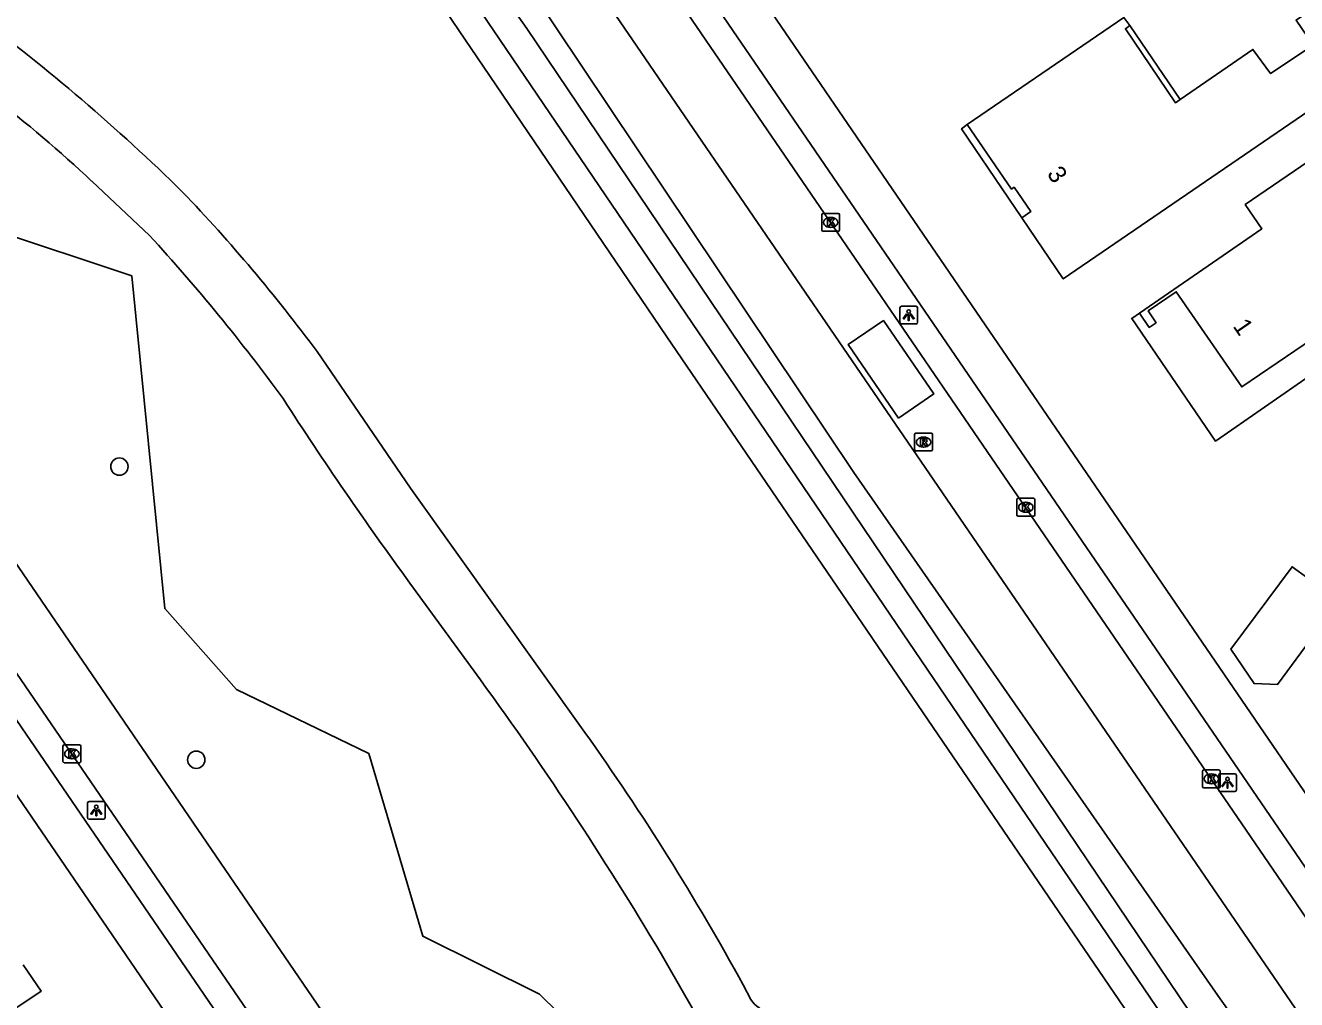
# Model space of a CAD drawing. Extents: x 155275 to 156263, y 382654 to 383635.
# Drawn here: x 155648.7 to 155720.2, y 383213.7 to 383268.4 of the extents above; entities that cross this region are included whole.
import ezdxf

# ---------------------------------------------------------------- set-up
doc = ezdxf.new("R2010")
doc.units = 0
for name, color, linetype in [('IMGEO_Boom', 7, 'Continuous'), ('IMGEO_Fietspad_gesloten', 7, 'Continuous'), ('IMGEO_Gemengd_bos', 7, 'Continuous'), ('IMGEO_Groenvoorziening', 7, 'Continuous'), ('IMGEO_Hek', 7, 'Continuous'), ('IMGEO_Kolk', 7, 'Continuous'), ('IMGEO_Lichtpunt', 7, 'Continuous'), ('IMGEO_Loofbos', 7, 'Continuous'), ('IMGEO_Pand', 7, 'Continuous'), ('IMGEO_Pand_nummerreeks', 7, 'Continuous'), ('IMGEO_Pand_overbouw', 7, 'Continuous'), ('IMGEO_Rijbaan_lokaal_gesloten', 7, 'Continuous'), ('IMGEO_Rijbaan_lokaal_open', 7, 'Continuous'), ('IMGEO_Rioolput', 7, 'Continuous'), ('IMGEO_Voetpad_open', 7, 'Continuous'), ('IMGEO_Waterloop', 7, 'Continuous')]:
    doc.layers.add(name, color=color, linetype=linetype)

msp = doc.modelspace()

# ---------------------------------------------------------------- linework, layer by layer
at = {"layer": 'IMGEO_Boom'}
for centre in [(155654.008, 383243.637), (155658.327, 383227.152)]:
    msp.add_circle(centre, 0.489, dxfattribs=at)
at = {"layer": 'IMGEO_Fietspad_gesloten'}
for points in [[(155655.699, 383256.63), (155652.45, 383259.676)], [(155665.114, 383250.113), (155670.36, 383242.418), (155680.172, 383228.685)], [(155674.294, 383231.647), (155670.339, 383237.079)], [(155686.3, 383213.041), (155684.758, 383215.723)], [(155689.065, 383214.489), (155689.487, 383213.668)]]:
    msp.add_lwpolyline(points, dxfattribs=at)
for centre, radius, start, end in [((155578.477, 383178.43), 112.95, 45.55812, 53.3606), ((155607.857, 383212.844), 64.666, 46.40321, 52.93409), ((155588.907, 383193.545), 94.907, 36.58657, 43.66446), ((155578.317, 383185.637), 105.014, 36.06418, 42.53436), ((155836.246, 383358.739), 205.733, 212.74499, 216.25284), ((155514.469, 383115.222), 197.734, 30.54809, 36.07145), ((155565.087, 383146.707), 141.298, 28.66651, 35.46317), ((155691.802, 383215.52), 2.965, 218.65257, 269.70154)]:
    msp.add_arc(centre, radius, start, end, dxfattribs=at)
at = {"layer": 'IMGEO_Gemengd_bos'}
msp.add_lwpolyline([(155638.354, 383264.775), (155639.197, 383263.636), (155646.696, 383257.021), (155654.699, 383254.352), (155656.556, 383235.653), (155660.593, 383231.109), (155668.02, 383227.503), (155671.061, 383217.227), (155677.612, 383213.971), (155684.929, 383206.792), (155680.581, 383201.856), (155690.881, 383188.232), (155700.213, 383173.291), (155708, 383167.974), (155712.849, 383162.916)], dxfattribs=at)
at = {"layer": 'IMGEO_Groenvoorziening'}
msp.add_lwpolyline([(155732.948, 383189.534), (155715.747, 383213.896), (155695.288, 383243.3), (155666.3, 383286.64), (155652.603, 383306.481)], dxfattribs=at)
at = {"layer": 'IMGEO_Hek'}
msp.add_lwpolyline([(155648.595, 383215.616), (155649.617, 383214.142), (155621.586, 383195.348), (155615.371, 383204.442), (155640.732, 383221.815), (155642.147, 383219.752)], dxfattribs=at)
at = {"layer": 'IMGEO_Kolk'}
for p, q in [((155693.482, 383256.936), (155693.482, 383257.788)), ((155693.557, 383257.862), (155694.409, 383257.862)), ((155693.97, 383257.642), (155693.995, 383257.642)), ((155694.483, 383257.788), (155694.483, 383256.936)), ((155694.409, 383256.862), (155693.557, 383256.862)), ((155693.993, 383257.082), (155693.968, 383257.082)), ((155704.449, 383240.924), (155704.449, 383241.776)), ((155704.524, 383241.85), (155705.376, 383241.85)), ((155704.937, 383241.63), (155704.962, 383241.63)), ((155705.45, 383241.776), (155705.45, 383240.924)), ((155705.376, 383240.85), (155704.524, 383240.85)), ((155704.96, 383241.07), (155704.935, 383241.07)), ((155650.912, 383227.987), (155651.764, 383227.987)), ((155650.837, 383227.061), (155650.837, 383227.913)), ((155651.325, 383227.767), (155651.35, 383227.767)), ((155651.838, 383227.913), (155651.838, 383227.061)), ((155651.764, 383226.987), (155650.912, 383226.987)), ((155651.348, 383227.207), (155651.323, 383227.207)), ((155714.878, 383225.653), (155714.878, 383226.505)), ((155714.953, 383226.579), (155715.805, 383226.579)), ((155715.879, 383226.505), (155715.879, 383225.653)), ((155715.389, 383225.799), (155715.364, 383225.799)), ((155715.366, 383226.359), (155715.391, 383226.359)), ((155715.805, 383225.579), (155714.953, 383225.579))]:
    msp.add_line(p, q, dxfattribs=at)
for points in [[(155693.482, 383256.936), (155693.482, 383257.788)], [(155693.557, 383257.862), (155694.409, 383257.862)], [(155693.803, 383257.562), (155693.926, 383257.562), (155693.926, 383257.411), (155694.056, 383257.562), (155694.22, 383257.562), (155694.074, 383257.411), (155694.227, 383257.162), (155694.075, 383257.162), (155693.99, 383257.326), (155693.926, 383257.259), (155693.926, 383257.162), (155693.803, 383257.162), (155693.803, 383257.562)], [(155694.483, 383257.788), (155694.483, 383256.936)], [(155694.409, 383256.862), (155693.557, 383256.862)], [(155704.449, 383240.924), (155704.449, 383241.776)], [(155704.524, 383241.85), (155705.376, 383241.85)], [(155704.77, 383241.55), (155704.893, 383241.55), (155704.893, 383241.399), (155705.023, 383241.55), (155705.187, 383241.55), (155705.041, 383241.399), (155705.194, 383241.15), (155705.042, 383241.15), (155704.957, 383241.314), (155704.893, 383241.247), (155704.893, 383241.15), (155704.77, 383241.15), (155704.77, 383241.55)], [(155705.45, 383241.776), (155705.45, 383240.924)], [(155705.376, 383240.85), (155704.524, 383240.85)], [(155650.912, 383227.987), (155651.764, 383227.987)], [(155650.837, 383227.061), (155650.837, 383227.913)], [(155651.158, 383227.687), (155651.281, 383227.687), (155651.281, 383227.536), (155651.411, 383227.687), (155651.575, 383227.687), (155651.429, 383227.536), (155651.582, 383227.287), (155651.43, 383227.287), (155651.345, 383227.451), (155651.281, 383227.384), (155651.281, 383227.287), (155651.158, 383227.287), (155651.158, 383227.687)], [(155651.838, 383227.913), (155651.838, 383227.061)], [(155651.764, 383226.987), (155650.912, 383226.987)], [(155714.878, 383225.653), (155714.878, 383226.505)], [(155714.953, 383226.579), (155715.805, 383226.579)], [(155715.879, 383226.505), (155715.879, 383225.653)], [(155715.199, 383226.279), (155715.322, 383226.279), (155715.322, 383226.128), (155715.452, 383226.279), (155715.616, 383226.279), (155715.47, 383226.128), (155715.623, 383225.879), (155715.471, 383225.879), (155715.386, 383226.043), (155715.322, 383225.976), (155715.322, 383225.879), (155715.199, 383225.879), (155715.199, 383226.279)], [(155715.805, 383225.579), (155714.953, 383225.579)]]:
    msp.add_lwpolyline(points, dxfattribs=at)
for centre, start, end in [((155693.559, 383257.786), 91.55205, 178.44795), ((155693.559, 383257.786), 91.55205, 178.44795), ((155694.407, 383257.786), 1.55205, 88.44795), ((155694.407, 383257.786), 1.55205, 88.44795), ((155693.559, 383256.938), 181.55205, 268.44795), ((155693.559, 383256.938), 181.55205, 268.44795), ((155694.407, 383256.938), 271.55205, 358.44795), ((155694.407, 383256.938), 271.55205, 358.44795), ((155704.526, 383241.774), 91.55205, 178.44795), ((155704.526, 383241.774), 91.55205, 178.44795), ((155705.374, 383241.774), 1.55205, 88.44795), ((155705.374, 383241.774), 1.55205, 88.44795), ((155704.526, 383240.926), 181.55205, 268.44795), ((155704.526, 383240.926), 181.55205, 268.44795), ((155705.374, 383240.926), 271.55205, 358.44795), ((155705.374, 383240.926), 271.55205, 358.44795), ((155650.914, 383227.911), 91.55205, 178.44795), ((155650.914, 383227.911), 91.55205, 178.44795), ((155651.762, 383227.911), 1.55205, 88.44795), ((155651.762, 383227.911), 1.55205, 88.44795), ((155650.914, 383227.063), 181.55205, 268.44795), ((155650.914, 383227.063), 181.55205, 268.44795), ((155651.762, 383227.063), 271.55205, 358.44795), ((155651.762, 383227.063), 271.55205, 358.44795), ((155714.955, 383226.503), 91.55205, 178.44795), ((155714.955, 383226.503), 91.55205, 178.44795), ((155715.803, 383226.503), 1.55205, 88.44795), ((155715.803, 383226.503), 1.55205, 88.44795), ((155714.955, 383225.655), 181.55205, 268.44795), ((155714.955, 383225.655), 181.55205, 268.44795), ((155715.803, 383225.655), 271.55205, 358.44795), ((155715.803, 383225.655), 271.55205, 358.44795)]:
    msp.add_arc(centre, 0.0765, start, end, dxfattribs=at)
for centre, major_axis, ratio, start_param, end_param in [((155693.969, 383257.362), (-0.387, 0.002), 0.722429, 4.712389, 7.853982), ((155693.994, 383257.362), (-0.39, 0.002), 0.717154, 1.570796, 4.712389), ((155704.936, 383241.35), (-0.387, 0.002), 0.722429, 4.712389, 7.853982), ((155704.961, 383241.35), (-0.39, 0.002), 0.717154, 1.570796, 4.712389), ((155651.324, 383227.487), (-0.387, 0.002), 0.722429, 4.712389, 7.853982), ((155651.349, 383227.487), (-0.39, 0.002), 0.717154, 1.570796, 4.712389), ((155715.365, 383226.079), (-0.387, 0.002), 0.722429, 4.712389, 7.853982), ((155715.39, 383226.079), (-0.39, 0.002), 0.717154, 1.570796, 4.712389)]:
    msp.add_ellipse(centre, major_axis=major_axis, ratio=ratio, start_param=start_param, end_param=end_param, dxfattribs=at)
at = {"layer": 'IMGEO_Lichtpunt'}
for p, q in [((155697.87, 383252.553), (155697.87, 383251.746)), ((155697.87, 383252.553), (155697.87, 383251.746)), ((155698.772, 383252.648), (155697.964, 383252.648)), ((155698.772, 383252.648), (155697.964, 383252.648)), ((155698.866, 383251.746), (155698.866, 383252.553)), ((155698.866, 383251.746), (155698.866, 383252.553)), ((155697.964, 383251.652), (155698.772, 383251.652)), ((155697.964, 383251.652), (155698.772, 383251.652)), ((155715.786, 383226.268), (155715.786, 383225.461)), ((155715.786, 383226.268), (155715.786, 383225.461)), ((155716.688, 383226.363), (155715.88, 383226.363)), ((155716.688, 383226.363), (155715.88, 383226.363)), ((155716.782, 383225.461), (155716.782, 383226.268)), ((155716.782, 383225.461), (155716.782, 383226.268)), ((155715.88, 383225.367), (155716.688, 383225.367)), ((155715.88, 383225.367), (155716.688, 383225.367)), ((155652.209, 383224.708), (155652.209, 383223.901)), ((155652.209, 383224.708), (155652.209, 383223.901)), ((155653.111, 383224.803), (155652.303, 383224.803)), ((155653.111, 383224.803), (155652.303, 383224.803)), ((155653.205, 383223.901), (155653.205, 383224.708)), ((155653.205, 383223.901), (155653.205, 383224.708)), ((155652.303, 383223.807), (155653.111, 383223.807)), ((155652.303, 383223.807), (155653.111, 383223.807))]:
    msp.add_line(p, q, dxfattribs=at)
for points in [[(155698.244, 383252.217), (155698.283, 383252.189), (155698.095, 383251.927), (155698.057, 383251.954), (155698.244, 383252.217)], [(155698.346, 383252.169), (155698.393, 383252.169), (155698.393, 383251.847), (155698.346, 383251.847), (155698.346, 383252.169)], [(155698.456, 383252.189), (155698.494, 383252.216), (155698.681, 383251.954), (155698.642, 383251.926), (155698.456, 383252.189)], [(155716.16, 383225.932), (155716.199, 383225.904), (155716.011, 383225.642), (155715.973, 383225.669), (155716.16, 383225.932)], [(155716.262, 383225.884), (155716.309, 383225.884), (155716.309, 383225.562), (155716.262, 383225.562), (155716.262, 383225.884)], [(155716.372, 383225.904), (155716.41, 383225.931), (155716.597, 383225.669), (155716.558, 383225.641), (155716.372, 383225.904)], [(155652.583, 383224.372), (155652.622, 383224.344), (155652.434, 383224.082), (155652.396, 383224.109), (155652.583, 383224.372)], [(155652.795, 383224.344), (155652.833, 383224.371), (155653.02, 383224.109), (155652.981, 383224.081), (155652.795, 383224.344)], [(155652.685, 383224.324), (155652.732, 383224.324), (155652.732, 383224.002), (155652.685, 383224.002), (155652.685, 383224.324)]]:
    msp.add_lwpolyline(points, dxfattribs=at)
for centre in [(155698.369, 383252.351), (155716.285, 383226.066), (155652.708, 383224.506)]:
    msp.add_circle(centre, 0.0994, dxfattribs=at)
for centre, start, end in [((155697.964, 383252.553), 90, 180), ((155697.964, 383252.553), 90, 180), ((155698.772, 383252.553), 0, 90), ((155698.772, 383252.553), 0, 90), ((155697.964, 383251.746), 180, 270), ((155697.964, 383251.746), 180, 270), ((155698.772, 383251.746), 270, 0), ((155698.772, 383251.746), 270, 360), ((155715.88, 383226.268), 90, 180), ((155715.88, 383226.268), 90, 180), ((155716.688, 383226.268), 0, 90), ((155716.688, 383226.268), 0, 90), ((155715.88, 383225.461), 180, 270), ((155715.88, 383225.461), 180, 270), ((155716.688, 383225.461), 270, 0), ((155716.688, 383225.461), 270, 360), ((155652.303, 383224.708), 90, 180), ((155652.303, 383224.708), 90, 180), ((155653.111, 383224.708), 0, 90), ((155653.111, 383224.708), 0, 90), ((155652.303, 383223.901), 180, 270), ((155652.303, 383223.901), 180, 270), ((155653.111, 383223.901), 270, 0), ((155653.111, 383223.901), 270, 360)]:
    msp.add_arc(centre, 0.0946, start, end, dxfattribs=at)
at = {"layer": 'IMGEO_Loofbos'}
msp.add_lwpolyline([(155648.012, 383304.606), (155668.129, 383275.492), (155684.729, 383250.992), (155713.872, 383208.237), (155722.016, 383196.56), (155728.723, 383186.646)], dxfattribs=at)
at = {"layer": 'IMGEO_Pand'}
for points in [[(155728.147, 383268.629), (155707.057, 383254.188), (155704.717, 383257.623), (155705.227, 383257.972), (155704.294, 383259.337), (155704.145, 383259.236), (155701.658, 383262.871), (155710.458, 383268.888), (155710.791, 383268.434), (155710.55, 383268.256), (155713.354, 383264.091), (155713.617, 383264.267), (155717.71, 383267.089), (155718.705, 383265.728), (155721.105, 383267.326), (155720.14, 383268.738), (155725.534, 383272.422), (155728.147, 383268.629)], [(155722.046, 383251.498), (155717.08, 383248.118), (155713.404, 383253.462), (155711.832, 383252.387), (155712.272, 383251.719), (155711.884, 383251.464), (155711.333, 383252.262), (155718.216, 383257.009), (155717.282, 383258.364), (155725.125, 383263.723)], [(155722.555, 383236.09), (155719.101, 383231.389), (155717.78, 383231.439), (155716.477, 383233.378), (155719.909, 383238), (155722.555, 383236.09)]]:
    msp.add_lwpolyline(points, dxfattribs=at)
at = {"layer": 'IMGEO_Pand_overbouw'}
for points in [[(155713.617, 383264.267), (155710.791, 383268.434), (155710.55, 383268.256), (155713.354, 383264.091)], [(155701.658, 383262.871), (155701.335, 383262.627), (155704.717, 383257.623), (155705.227, 383257.972), (155704.294, 383259.337), (155704.145, 383259.236)], [(155711.333, 383252.262), (155710.907, 383251.968), (155715.606, 383245.069), (155722.951, 383250.17), (155722.046, 383251.498), (155717.08, 383248.118), (155713.404, 383253.462), (155711.832, 383252.387), (155712.272, 383251.719), (155711.884, 383251.464)]]:
    msp.add_lwpolyline(points, close=True, dxfattribs=at)
at = {"layer": 'IMGEO_Rijbaan_lokaal_gesloten'}
for points in [[(155742.91, 383185.882), (155726.923, 383209.144), (155718.824, 383220.994), (155662.23, 383303.795)], [(155659.414, 383301.908), (155741.62, 383181.726)], [(155704.368, 383155.976), (155675.129, 383198.768), (155673.892, 383200.579), (155635.169, 383257.252)], [(155670.058, 383200.101), (155632.271, 383255.325)]]:
    msp.add_lwpolyline(points, dxfattribs=at)
at = {"layer": 'IMGEO_Rijbaan_lokaal_open'}
msp.add_lwpolyline([(155697.801, 383246.357), (155694.964, 383250.49), (155696.947, 383251.843), (155699.774, 383247.725), (155697.801, 383246.357)], dxfattribs=at)
at = {"layer": 'IMGEO_Rioolput'}
for p, q in [((155698.7, 383244.587), (155698.7, 383245.439)), ((155698.775, 383245.513), (155699.627, 383245.513)), ((155699.188, 383245.293), (155699.213, 383245.293)), ((155699.701, 383245.439), (155699.701, 383244.587)), ((155699.627, 383244.513), (155698.775, 383244.513)), ((155699.211, 383244.733), (155699.186, 383244.733))]:
    msp.add_line(p, q, dxfattribs=at)
for points in [[(155698.7, 383244.587), (155698.7, 383245.439)], [(155698.775, 383245.513), (155699.627, 383245.513)], [(155699.289, 383245.211), (155699.037, 383245.213), (155699.037, 383244.813)], [(155699.215, 383245.132), (155699.161, 383245.132), (155699.161, 383245.051)], [(155699.701, 383245.439), (155699.701, 383244.587)], [(155699.627, 383244.513), (155698.775, 383244.513)], [(155699.037, 383244.813), (155699.161, 383244.813), (155699.161, 383244.975), (155699.172, 383244.975)], [(155699.161, 383245.051), (155699.213, 383245.051)], [(155699.219, 383244.946), (155699.29, 383244.813), (155699.43, 383244.813), (155699.365, 383244.939)]]:
    msp.add_lwpolyline(points, dxfattribs=at)
for centre, radius, start, end in [((155698.777, 383245.437), 0.0765, 91.55205, 178.44795), ((155698.777, 383245.437), 0.0765, 91.55205, 178.44795), ((155699.221, 383245.036), 0.0964, 77.00612, 93.18647), ((155699.235, 383245.093), 0.0378, 276.66336, 79.67722), ((155699.288, 383245.101), 0.109, 350.36119, 89.41601), ((155699.286, 383245.101), 0.112, 277.58423, 350.98172), ((155699.625, 383245.437), 0.0765, 1.55205, 88.44795), ((155699.625, 383245.437), 0.0765, 1.55205, 88.44795), ((155698.777, 383244.589), 0.0765, 181.55205, 268.44795), ((155698.777, 383244.589), 0.0765, 181.55205, 268.44795), ((155699.171, 383244.922), 0.0533, 26.02933, 88.69889), ((155699.197, 383245.24), 0.19, 274.7715, 282.96867), ((155699.27, 383244.886), 0.108, 29.51342, 73.79051), ((155699.625, 383244.589), 0.0765, 271.55205, 358.44795), ((155699.625, 383244.589), 0.0765, 271.55205, 358.44795)]:
    msp.add_arc(centre, radius, start, end, dxfattribs=at)
for centre, major_axis, ratio, start_param, end_param in [((155699.187, 383245.013), (-0.387, 0.002), 0.722429, 4.712389, 7.853982), ((155699.212, 383245.013), (-0.39, 0.002), 0.717154, 1.570796, 4.712389)]:
    msp.add_ellipse(centre, major_axis=major_axis, ratio=ratio, start_param=start_param, end_param=end_param, dxfattribs=at)
at = {"layer": 'IMGEO_Voetpad_open'}
for points in [[(155661.788, 383311.41), (155661.818, 383311.37), (155722.08, 383223.219), (155746.422, 383187.612), (155746.888, 383186.944)], [(155660.2, 383309.537), (155661.229, 383308.029), (155720.116, 383221.876), (155744.463, 383186.256)], [(155668.128, 383196.041), (155626.917, 383256.363), (155625.364, 383258.662)], [(155630.285, 383255.634), (155668.768, 383199.296), (155670.058, 383200.101)]]:
    msp.add_lwpolyline(points, dxfattribs=at)
at = {"layer": 'IMGEO_Waterloop'}
msp.add_lwpolyline([(155731.242, 383188.308), (155731.02, 383187.751), (155730.364, 383187.664), (155714.72, 383209.654), (155670.177, 383275.322), (155648.619, 383307.02), (155649.298, 383307.441), (155676.91, 383268.261), (155714.708, 383212.148), (155731.242, 383188.308)], dxfattribs=at)

# ---------------------------------------------------------------- texts
at = {"layer": 'IMGEO_Pand_nummerreeks'}
for s, rotation, p in [('3', 304.16244, (155706.104, 383260.095)), ('1', 304.5205, (155716.556, 383251.525))]:
    msp.add_text(s, height=1, rotation=rotation, dxfattribs=at).set_placement(p)

doc.saveas('drawing.dxf')
